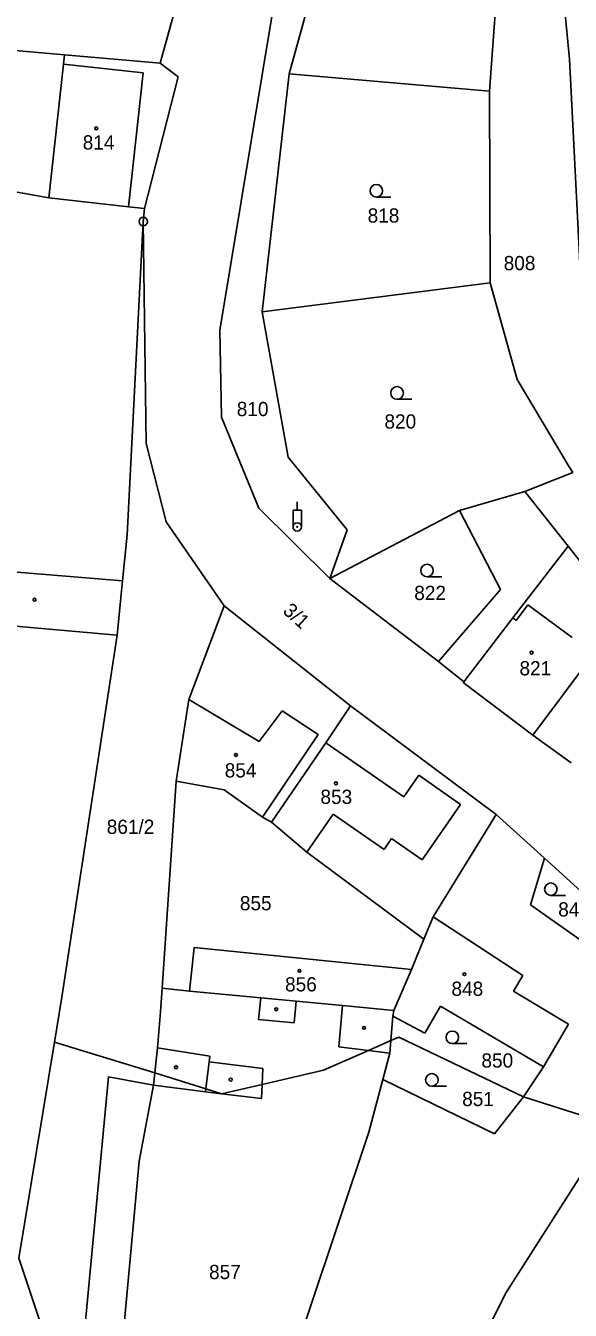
# Model space of a CAD drawing. Extents: x -779596 to -776743, y -1030330 to -1024513.
# Drawn here: x -777792.7 to -777727.6, y -1025450.6 to -1025297.1 of the extents above; entities that cross this region are included whole.
import ezdxf

# ---------------------------------------------------------------- set-up
doc = ezdxf.new("R2010")
doc.units = 0
for name, color, linetype in [('hranice parcel', 7, 'Continuous'), ('hranice vnitřní', 7, 'Continuous'), ('kultura', 7, 'Continuous'), ('Kód', 7, 'Continuous'), ('č_ parcel šipka', 7, 'Continuous'), ('č_pacel stav_', 7, 'Continuous'), ('č_parcel poz_', 7, 'Continuous')]:
    doc.layers.add(name, color=color, linetype=linetype)

msp = doc.modelspace()

# ---------------------------------------------------------------- linework, layer by layer
at = {"layer": 'hranice parcel'}
for points in [[(-777761.22, -1025302.91), (-777746.14, -1025248.38)], [(-777737.31, -1025304.98), (-777733.41, -1025251.62)], [(-777776.66, -1025301.64), (-777768.25, -1025271.25)], [(-777729.93, -1025278.29), (-777727.74, -1025301.16)], [(-777769.53, -1025333.53), (-777763.15, -1025295.08)], [(-777808.98, -1025298.81), (-777788.09, -1025300.64)], [(-777788.21, -1025301.73), (-777788.09, -1025300.64)], [(-777788.09, -1025300.64), (-777776.66, -1025301.64)], [(-777789.98, -1025317.73), (-777788.21, -1025301.73)], [(-777776.66, -1025301.64), (-777774.5, -1025303.25)], [(-777727.74, -1025301.16), (-777726.37, -1025327.81)], [(-777778.51, -1025319), (-777774.5, -1025303.25)], [(-777764.47, -1025331.33), (-777761.22, -1025302.91)], [(-777761.22, -1025302.91), (-777737.31, -1025304.98)], [(-777737.31, -1025304.98), (-777737.23, -1025327.85)], [(-777809.95, -1025314.14), (-777789.98, -1025317.73)], [(-777789.98, -1025317.73), (-777780.46, -1025318.78)], [(-777780.46, -1025318.78), (-777778.51, -1025319)], [(-777778.68, -1025320.54), (-777778.51, -1025319)], [(-777780.6, -1025357.97), (-777778.68, -1025320.54)], [(-777778.68, -1025320.54), (-777778.33, -1025347.05)], [(-777764.47, -1025331.33), (-777737.23, -1025327.85)], [(-777737.23, -1025327.85), (-777733.99, -1025339.42)], [(-777764.47, -1025331.33), (-777761.36, -1025348.69)], [(-777769.53, -1025333.53), (-777769.32, -1025343.9)], [(-777733.99, -1025339.42), (-777727.76, -1025349.85)], [(-777769.32, -1025343.9), (-777764.85, -1025354.77)], [(-777778.33, -1025347.05), (-777775.92, -1025356.41)], [(-777761.36, -1025348.69), (-777754.29, -1025357.36)], [(-777727.76, -1025349.85), (-777727.35, -1025350.53)], [(-777733.07, -1025352.78), (-777727.35, -1025350.53)], [(-777740.89, -1025355.07), (-777733.07, -1025352.78)], [(-777764.85, -1025354.77), (-777756.37, -1025363.19)], [(-777756.37, -1025363.19), (-777740.89, -1025355.07)], [(-777740.89, -1025355.07), (-777735.99, -1025364.52)], [(-777775.92, -1025356.41), (-777769, -1025366.47)], [(-777756.37, -1025363.19), (-777754.29, -1025357.36)], [(-777781.15, -1025363.46), (-777780.6, -1025357.97)], [(-777781.81, -1025369.97), (-777781.15, -1025363.46)], [(-777756.37, -1025363.19), (-777743.38, -1025373.11)], [(-777732.12, -1025381.92), (-777718.05, -1025363.1)], [(-777743.38, -1025373.11), (-777735.99, -1025364.52)], [(-777773.23, -1025377.65), (-777769, -1025366.47)], [(-777769, -1025366.47), (-777753.91, -1025378.41)], [(-777802.12, -1025368.16), (-777781.81, -1025369.97)], [(-777788.39, -1025413.2), (-777781.81, -1025369.97)], [(-777743.38, -1025373.11), (-777740.36, -1025375.54)], [(-777740.46, -1025375.6), (-777740.36, -1025375.54)], [(-777740.46, -1025375.6), (-777732.12, -1025381.92)], [(-777774.76, -1025387.39), (-777773.23, -1025377.65)], [(-777756.84, -1025382.84), (-777753.91, -1025378.41)], [(-777753.91, -1025378.41), (-777736.5, -1025391.37)], [(-777732.12, -1025381.92), (-777727.53, -1025385.22)], [(-777763.34, -1025392.31), (-777756.84, -1025382.84)], [(-777776.42, -1025412.15), (-777774.76, -1025387.39)], [(-777774.76, -1025387.39), (-777769.01, -1025388.45)], [(-777769.01, -1025388.45), (-777764.44, -1025391.71)], [(-777744.04, -1025403.62), (-777736.5, -1025391.37)], [(-777736.5, -1025391.37), (-777730.72, -1025396.61)], [(-777764.44, -1025391.71), (-777763.34, -1025392.31)], [(-777763.34, -1025392.31), (-777759.12, -1025395.89)], [(-777759.12, -1025395.89), (-777745.13, -1025406.27)], [(-777732.39, -1025402.18), (-777730.72, -1025396.61)], [(-777730.72, -1025396.61), (-777716.33, -1025409.67)], [(-777732.39, -1025402.18), (-777719.99, -1025410.9)], [(-777745.13, -1025406.27), (-777744.04, -1025403.62)], [(-777746.62, -1025409.9), (-777745.13, -1025406.27)], [(-777773.17, -1025412.48), (-777772.61, -1025407.29)], [(-777772.61, -1025407.29), (-777746.62, -1025409.9)], [(-777748.73, -1025414.8), (-777746.62, -1025409.9)], [(-777776.61, -1025414.96), (-777776.42, -1025412.15)], [(-777776.42, -1025412.15), (-777773.17, -1025412.48)], [(-777789.28, -1025418.59), (-777788.39, -1025413.2)], [(-777745.03, -1025417.49), (-777743.14, -1025414.29)], [(-777743.14, -1025414.29), (-777730.86, -1025421.53)], [(-777776.98, -1025419.27), (-777776.61, -1025414.96)], [(-777749.09, -1025418.4), (-777748.86, -1025415.46)], [(-777748.86, -1025415.46), (-777748.73, -1025414.8)], [(-777748.86, -1025415.46), (-777745.03, -1025417.49)], [(-777793.53, -1025444.4), (-777789.28, -1025418.59)], [(-777789.28, -1025418.59), (-777787.75, -1025419.06)], [(-777787.75, -1025419.06), (-777777.3, -1025422.25)], [(-777777.3, -1025422.25), (-777776.98, -1025419.27)], [(-777751.77, -1025419.58), (-777749.09, -1025418.4)], [(-777749.2, -1025419.9), (-777749.09, -1025418.4)], [(-777749.09, -1025418.4), (-777748.13, -1025417.98)], [(-777748.13, -1025417.98), (-777733.25, -1025425.12)], [(-777757.12, -1025421.94), (-777751.77, -1025419.58)], [(-777750.04, -1025423.04), (-777749.2, -1025419.9)], [(-777777.44, -1025423.74), (-777777.3, -1025422.25)], [(-777777.3, -1025422.25), (-777771.19, -1025424.16)], [(-777764.47, -1025423.63), (-777757.12, -1025421.94)], [(-777733.25, -1025425.12), (-777730.86, -1025421.53)], [(-777786.38, -1025460.37), (-777782.85, -1025422.71)], [(-777782.85, -1025422.71), (-777777.44, -1025423.74)], [(-777779.17, -1025432.78), (-777777.44, -1025423.74)], [(-777769.32, -1025424.75), (-777764.47, -1025423.63)], [(-777751.71, -1025429.33), (-777750.04, -1025423.04)], [(-777750.04, -1025423.04), (-777736.68, -1025429.54)], [(-777771.19, -1025424.16), (-777769.32, -1025424.75)], [(-777736.68, -1025429.54), (-777733.25, -1025425.12)], [(-777733.25, -1025425.12), (-777723.93, -1025428.08)], [(-777766.12, -1025472.43), (-777751.71, -1025429.33)], [(-777781.19, -1025454.9), (-777779.17, -1025432.78)], [(-777735.37, -1025448.59), (-777725.76, -1025433.51)], [(-777793.53, -1025444.4), (-777790.21, -1025454.41)], [(-777749.74, -1025477.33), (-777735.37, -1025448.59)]]:
    msp.add_lwpolyline(points, dxfattribs=at)
at = {"layer": 'hranice vnitřní'}
for points in [[(-777788.21, -1025301.73), (-777778.68, -1025302.78)], [(-777780.46, -1025318.78), (-777778.68, -1025302.78)], [(-777733.07, -1025352.78), (-777727.89, -1025359.34)], [(-777734.5, -1025367.9), (-777727.89, -1025359.34)], [(-777727.89, -1025359.34), (-777723.3, -1025365.16)], [(-777801.54, -1025361.81), (-777781.15, -1025363.46)], [(-777734.11, -1025368.21), (-777732.72, -1025366.35)], [(-777732.72, -1025366.35), (-777727.42, -1025370.23)], [(-777740.36, -1025375.54), (-777734.5, -1025367.9)], [(-777734.5, -1025367.9), (-777734.11, -1025368.21)], [(-777773.23, -1025377.65), (-777764.82, -1025382.66)], [(-777764.82, -1025382.66), (-777762.09, -1025378.98)], [(-777762.09, -1025378.98), (-777757.78, -1025381.81)], [(-777764.44, -1025391.71), (-777757.78, -1025381.81)], [(-777756.84, -1025382.84), (-777747.53, -1025389.29)], [(-777747.53, -1025389.29), (-777745.74, -1025386.69)], [(-777745.74, -1025386.69), (-777740.76, -1025390.18)], [(-777759.12, -1025395.89), (-777755.98, -1025391.34)], [(-777755.98, -1025391.34), (-777749.89, -1025395.55)], [(-777745.33, -1025396.81), (-777740.76, -1025390.18)], [(-777749.89, -1025395.55), (-777749, -1025394.27)], [(-777749, -1025394.27), (-777745.33, -1025396.81)], [(-777744.04, -1025403.62), (-777733.31, -1025410.61)], [(-777734.44, -1025412.51), (-777733.31, -1025410.61)], [(-777773.17, -1025412.48), (-777764.64, -1025413.29)], [(-777734.44, -1025412.51), (-777727.84, -1025416.42)], [(-777764.89, -1025415.86), (-777764.64, -1025413.29)], [(-777764.64, -1025413.29), (-777760.42, -1025413.69)], [(-777760.66, -1025416.29), (-777760.42, -1025413.69)], [(-777760.42, -1025413.69), (-777754.85, -1025414.22)], [(-777755.32, -1025419.15), (-777754.85, -1025414.22)], [(-777754.85, -1025414.22), (-777748.73, -1025414.8)], [(-777764.89, -1025415.86), (-777760.66, -1025416.29)], [(-777730.86, -1025421.53), (-777727.84, -1025416.42)], [(-777776.98, -1025419.27), (-777770.72, -1025420.27)], [(-777755.32, -1025419.15), (-777751.77, -1025419.58)], [(-777770.79, -1025420.93), (-777770.72, -1025420.27)], [(-777751.77, -1025419.58), (-777749.2, -1025419.9)], [(-777771.19, -1025424.16), (-777770.79, -1025420.93)], [(-777770.79, -1025420.93), (-777764.38, -1025421.72)], [(-777764.47, -1025423.63), (-777764.38, -1025421.72)], [(-777777.44, -1025423.74), (-777771.23, -1025424.51)], [(-777764.56, -1025425.33), (-777764.47, -1025423.63)], [(-777771.23, -1025424.51), (-777771.19, -1025424.16)], [(-777771.23, -1025424.51), (-777769.32, -1025424.75)], [(-777769.32, -1025424.75), (-777764.56, -1025425.33)]]:
    msp.add_lwpolyline(points, dxfattribs=at)
at = {"layer": 'kultura'}
for points in [[(-777750.82, -1025317.62), (-777749.07, -1025317.62)], [(-777748.34, -1025341.77), (-777746.59, -1025341.77)], [(-777760.28, -1025355.03), (-777760.28, -1025354.03)], [(-777760.78, -1025357.03), (-777760.78, -1025355.03), (-777759.78, -1025355.03), (-777759.78, -1025357.03)], [(-777744.76, -1025362.98), (-777743.01, -1025362.98)], [(-777729.97, -1025401.05), (-777728.22, -1025401.05)], [(-777741.74, -1025418.75), (-777739.99, -1025418.75)], [(-777744.18, -1025423.84), (-777742.43, -1025423.84)]]:
    msp.add_lwpolyline(points, dxfattribs=at)
for centre, radius in [((-777784.3, -1025309.42), 0.175), ((-777750.82, -1025316.87), 0.75), ((-777748.34, -1025341.02), 0.75), ((-777760.28, -1025357.03), 0.5), ((-777760.28, -1025357.03), 0.05), ((-777744.76, -1025362.23), 0.75), ((-777791.67, -1025365.73), 0.175), ((-777732.26, -1025372.05), 0.175), ((-777767.6, -1025384.27), 0.175), ((-777755.65, -1025387.66), 0.175), ((-777729.97, -1025400.3), 0.75), ((-777760, -1025410.06), 0.175), ((-777740.29, -1025410.46), 0.175), ((-777762.78, -1025414.65), 0.175), ((-777752.28, -1025416.87), 0.175), ((-777741.74, -1025418), 0.75), ((-777774.76, -1025421.58), 0.175), ((-777744.18, -1025423.09), 0.75), ((-777768.23, -1025423.06), 0.175)]:
    msp.add_circle(centre, radius, dxfattribs=at)
at = {"layer": 'Kód'}
for radius in [0.5, 0.032]:
    msp.add_circle((-777778.68, -1025320.54), radius, dxfattribs=at)

# ---------------------------------------------------------------- texts
at = {"layer": 'č_ parcel šipka'}
msp.add_text('808', height=1.7, dxfattribs=at).set_placement((-777735.6, -1025326.36))
msp.add_text('3/1', height=1.7, rotation=317.80253, dxfattribs=at).set_placement((-777762.108, -1025367.207))
at = {"layer": 'č_pacel stav_'}
for s, p in [('814', (-777785.91, -1025311.94)), ('821', (-777733.71, -1025374.76)), ('854', (-777768.94, -1025386.96)), ('853', (-777757.5, -1025390.12)), ('856', (-777761.73, -1025412.52)), ('848', (-777741.84, -1025413.05))]:
    msp.add_text(s, height=1.7, dxfattribs=at).set_placement(p)
at = {"layer": 'č_parcel poz_'}
for s, p in [('818', (-777751.86, -1025320.67)), ('810', (-777767.5, -1025343.79)), ('820', (-777749.85, -1025345.28)), ('822', (-777746.29, -1025365.76)), ('861/2', (-777783.04, -1025393.7)), ('855', (-777767.13, -1025402.83)), ('849', (-777729.08, -1025403.57)), ('850', (-777738.26, -1025421.62)), ('851', (-777740.56, -1025426.22)), ('857', (-777770.81, -1025446.89))]:
    msp.add_text(s, height=1.7, dxfattribs=at).set_placement(p)

doc.saveas('drawing.dxf')
